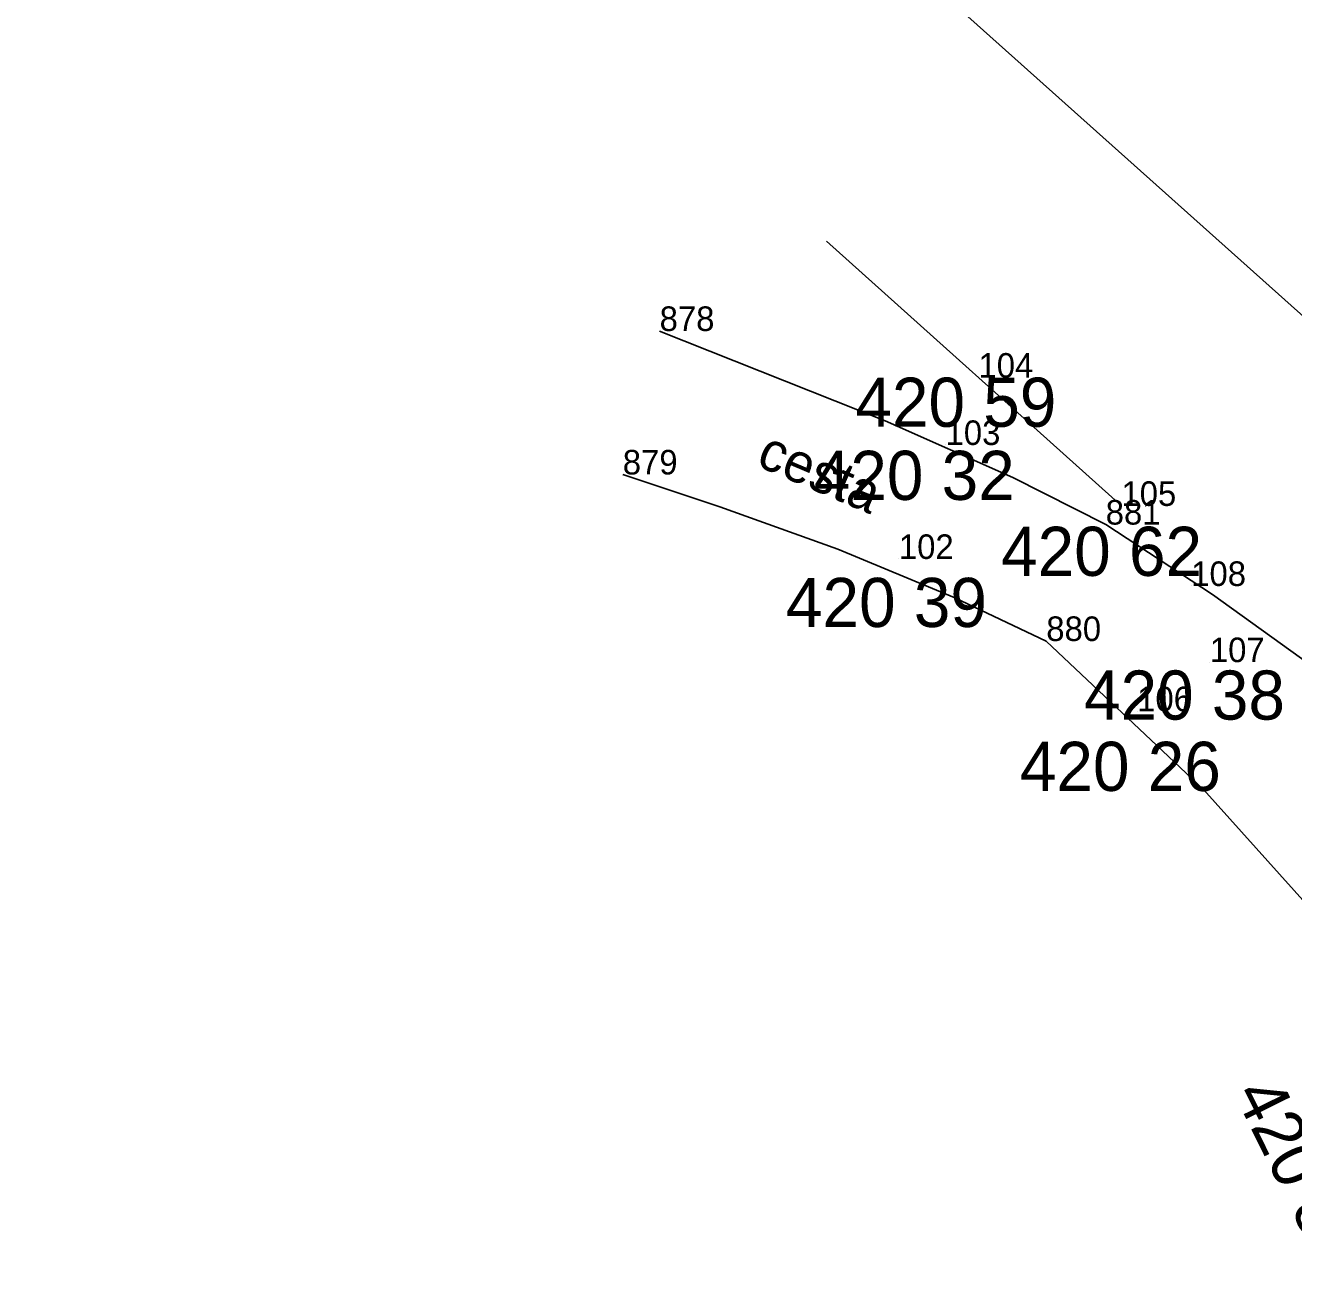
# Model space of a CAD drawing. Extents: x -559180 to -551373, y -1076947 to -1072071.
# Drawn here: x -554555.58 to -554529.77, y -1073472.68 to -1073447.4 of the extents above; entities that cross this region are included whole.
import ezdxf

# ---------------------------------------------------------------- set-up
doc = ezdxf.new("R2010")
doc.units = 0
for name, color, linetype in [('12_PLOTY', 7, 'Continuous'), ('17_KOMUNIKACE', 7, 'Continuous'), ('1_VODA_ZN', 7, 'Continuous'), ('3_BODY', 7, 'Continuous'), ('52_POPIS_UCELOVY', 7, 'Continuous'), ('6_VYSKY', 7, 'Continuous'), ('kanal_stáv', 7, 'Continuous')]:
    doc.layers.add(name, color=color, linetype=linetype)

# ---------------------------------------------------------------- blocks, each defined once
blk = doc.blocks.new('POINT_DISPLAY')
blk.add_line((0, 0), (0, 0))

msp = doc.modelspace()

# ---------------------------------------------------------------- linework, layer by layer
at = {"layer": '12_PLOTY'}
msp.add_line((-554533.27, -1073457.18), (-554539.276, -1073451.793), dxfattribs=at)
at = {"layer": '17_KOMUNIKACE'}
for points in [[(-554542.67, -1073453.62), (-554538.078, -1073455.448), (-554535.479, -1073456.6), (-554533.59, -1073457.56)], [(-554543.42, -1073456.54), (-554541.445, -1073457.196), (-554539.043, -1073458.063), (-554536.672, -1073459.043), (-554534.8, -1073459.93)], [(-554533.59, -1073457.56), (-554531.416, -1073458.986), (-554529.215, -1073460.564), (-554527.24, -1073462.111), (-554525.78, -1073463.42)], [(-554534.8, -1073459.93), (-554531.601, -1073462.951), (-554528.98, -1073465.87)]]:
    msp.add_lwpolyline(points, dxfattribs=at)
at = {"layer": 'kanal_stáv'}
msp.add_line((-554555.58, -1073430.05), (-554528.8, -1073454.01), dxfattribs=at)

# ---------------------------------------------------------------- block references
at = {"layer": '1_VODA_ZN'}
for p in [(-554542.67, -1073453.62), (-554536.18, -1073454.57), (-554536.85, -1073455.94), (-554543.42, -1073456.54), (-554533.27, -1073457.18), (-554533.59, -1073457.56), (-554537.8, -1073458.26), (-554531.85, -1073458.81), (-554534.8, -1073459.93), (-554531.47, -1073460.36), (-554532.95, -1073461.36)]:
    msp.add_blockref('POINT_DISPLAY', p, dxfattribs=at)

# ---------------------------------------------------------------- texts
at = {"layer": '3_BODY'}
for s, p in [('878', (-554542.67, -1073453.62)), ('104', (-554536.18, -1073454.57)), ('103', (-554536.85, -1073455.94)), ('879', (-554543.42, -1073456.54)), ('105', (-554533.27, -1073457.18)), ('881', (-554533.59, -1073457.56)), ('102', (-554537.8, -1073458.26)), ('108', (-554531.85, -1073458.81)), ('880', (-554534.8, -1073459.93)), ('107', (-554531.47, -1073460.36)), ('106', (-554532.95, -1073461.36))]:
    msp.add_text(s, height=0.5, dxfattribs=at).set_placement(p)
at = {"layer": '52_POPIS_UCELOVY'}
msp.add_text('cesta', height=0.8, rotation=336.8989, dxfattribs=at).set_placement((-554540.732, -1073456.35))
at = {"layer": '6_VYSKY'}
for s, p in [('420 59', (-554538.685, -1073455.57)), ('420 32', (-554539.532, -1073457.058)), ('420 62', (-554535.719, -1073458.604)), ('420 39', (-554540.098, -1073459.645)), ('420 38', (-554534.032, -1073461.53)), ('420 26', (-554535.337, -1073462.981))]:
    msp.add_text(s, height=1, dxfattribs=at).set_placement(p)
msp.add_text('420 86', height=1, rotation=296.2856, dxfattribs=at).set_placement((-554530.986, -1073469.145))

doc.saveas('drawing.dxf')
